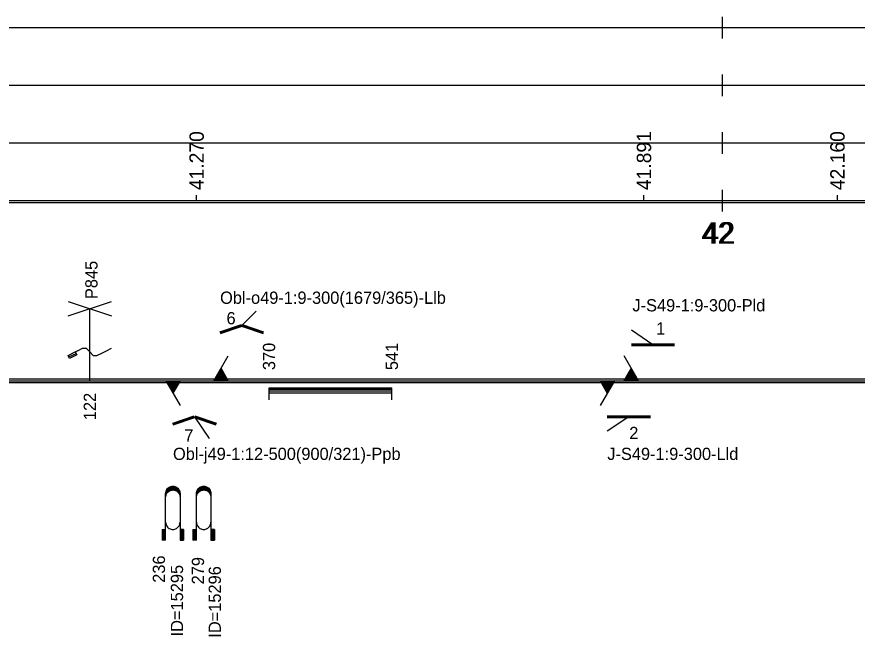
# Model space of a CAD drawing. Extents: x 2 to 10148, y 0 to 380.
# Drawn here: x 4402.6 to 4519.3, y 89.6 to 175.5 of the extents above; entities that cross this region are included whole.
import ezdxf

# ---------------------------------------------------------------- set-up
doc = ezdxf.new("R2010")
doc.units = 0
for name, color, linetype in [('CARA_S_OBJEKTY', 7, 'Continuous'), ('L_OBJEKTY_TEXT', 7, 'Continuous'), ('L_OBJEKTY_TVAR', 7, 'Continuous'), ('OBJEKTY_TEXT', 7, 'Continuous'), ('OBJEKTY_TVAR', 7, 'Continuous'), ('RYCHL_RASTR', 7, 'Continuous'), ('RYCHL_STAN', 7, 'Continuous'), ('STANIC_ZMEN_V', 7, 'Continuous')]:
    doc.layers.add(name, color=color, linetype=linetype)

msp = doc.modelspace()

# ---------------------------------------------------------------- linework, layer by layer
at = {"layer": 'CARA_S_OBJEKTY'}
for p, q in [((4045.76, 125.25), (5128.6, 125.25)), ((4045.76, 125), (5128.6, 125)), ((4045.76, 124.75), (5128.6, 124.75))]:
    msp.add_line(p, q, dxfattribs=at)
at = {"layer": 'L_OBJEKTY_TVAR'}
for p, q in [((4437.61, 124), (4454.66, 124)), ((4437.61, 122.33), (4437.61, 124)), ((4437.61, 123.83), (4454.66, 123.83)), ((4454.66, 122.33), (4454.66, 124)), ((4437.61, 123.58), (4454.66, 123.58)), ((4437.61, 123.33), (4454.66, 123.33))]:
    msp.add_line(p, q, dxfattribs=at)
at = {"layer": 'OBJEKTY_TVAR'}
for p, q in [((4409.72, 134), (4415.72, 136)), ((4409.72, 136), (4415.72, 134)), ((4412.72, 125), (4412.72, 135)), ((4433.82, 132.67), (4435.82, 134.67)), ((4430.78, 131.79), (4433.78, 132.79)), ((4430.82, 131.67), (4433.82, 132.67)), ((4430.86, 131.55), (4433.86, 132.55)), ((4433.78, 132.55), (4436.78, 131.55)), ((4433.82, 132.67), (4436.82, 131.67)), ((4433.86, 132.79), (4436.86, 131.79)), ((4490.91, 130), (4487.91, 132)), ((4411.22, 129.25), (4411.72, 129.5)), ((4411.72, 129.5), (4412.22, 129.5)), ((4412.22, 129.5), (4412.72, 129)), ((4415.05, 129.17), (4415.72, 129.5)), ((4487.91, 130.12), (4493.91, 130.12)), ((4487.91, 130), (4493.91, 130)), ((4487.91, 129.88), (4493.91, 129.88)), ((4409.72, 128.5), (4410.72, 129)), ((4409.92, 128.1), (4409.72, 128.5)), ((4409.82, 128.3), (4410.82, 128.8)), ((4410.92, 128.6), (4409.92, 128.1)), ((4410.72, 129), (4411.22, 129.25)), ((4410.72, 129), (4410.92, 128.6)), ((4412.72, 129), (4413.22, 128.5)), ((4413.22, 128.5), (4413.72, 128.5)), ((4413.72, 128.5), (4414.39, 128.83)), ((4414.39, 128.83), (4415.05, 129.17)), ((4429.95, 125), (4431.95, 128.46)), ((4488.91, 125), (4486.91, 128.46)), ((4431.2, 125), (4430.58, 126.08)), ((4431.35, 125), (4430.65, 126.21)), ((4431.5, 125), (4430.73, 126.34)), ((4431.65, 125), (4430.8, 126.47)), ((4431.8, 125), (4430.88, 126.6)), ((4431.95, 125), (4430.95, 126.73)), ((4486.91, 125), (4487.91, 126.73)), ((4487.06, 125), (4487.98, 126.6)), ((4487.21, 125), (4488.06, 126.47)), ((4487.36, 125), (4488.13, 126.34)), ((4487.51, 125), (4488.21, 126.21)), ((4487.66, 125), (4488.28, 126.08)), ((4423.28, 125), (4425.28, 121.54)), ((4423.48, 125), (4423.38, 124.83)), ((4423.63, 125), (4423.46, 124.7)), ((4423.78, 125), (4423.53, 124.57)), ((4423.93, 125), (4423.61, 124.44)), ((4424.08, 125), (4423.68, 124.31)), ((4424.23, 125), (4423.76, 124.18)), ((4424.38, 125), (4423.83, 124.05)), ((4424.53, 125), (4423.91, 123.92)), ((4424.68, 125), (4423.98, 123.79)), ((4424.83, 125), (4424.06, 123.66)), ((4424.98, 125), (4424.13, 123.53)), ((4425.13, 125), (4424.21, 123.4)), ((4425.28, 125), (4424.28, 123.27)), ((4430.15, 125), (4430.05, 125.17)), ((4430.3, 125), (4430.13, 125.3)), ((4430.45, 125), (4430.2, 125.43)), ((4430.6, 125), (4430.28, 125.56)), ((4430.75, 125), (4430.35, 125.69)), ((4430.9, 125), (4430.43, 125.82)), ((4431.05, 125), (4430.5, 125.95)), ((4483.57, 125), (4484.57, 123.27)), ((4485.57, 125), (4483.57, 121.54)), ((4483.72, 125), (4484.64, 123.4)), ((4483.87, 125), (4484.72, 123.53)), ((4484.02, 125), (4484.79, 123.66)), ((4484.17, 125), (4484.87, 123.79)), ((4484.32, 125), (4484.94, 123.92)), ((4484.47, 125), (4485.02, 124.05)), ((4484.62, 125), (4485.09, 124.18)), ((4484.77, 125), (4485.17, 124.31)), ((4484.92, 125), (4485.24, 124.44)), ((4485.07, 125), (4485.32, 124.57)), ((4485.22, 125), (4485.39, 124.7)), ((4485.37, 125), (4485.47, 124.83)), ((4487.81, 125), (4488.36, 125.95)), ((4487.96, 125), (4488.43, 125.82)), ((4488.11, 125), (4488.51, 125.69)), ((4488.26, 125), (4488.58, 125.56)), ((4488.41, 125), (4488.66, 125.43)), ((4488.56, 125), (4488.73, 125.3)), ((4488.71, 125), (4488.81, 125.17)), ((4424.24, 119.12), (4427.24, 120.12)), ((4424.28, 119), (4427.28, 120)), ((4424.32, 118.88), (4427.32, 119.88)), ((4427.24, 119.88), (4430.24, 118.88)), ((4427.28, 120), (4430.28, 119)), ((4427.28, 120), (4429.28, 117)), ((4427.32, 120.12), (4430.32, 119.12)), ((4484.57, 120.12), (4490.57, 120.12)), ((4484.57, 120), (4490.57, 120)), ((4487.57, 120), (4484.57, 118)), ((4484.57, 119.88), (4490.57, 119.88)), ((4423.27, 109.51), (4423.31, 109.67)), ((4423.31, 109.67), (4423.37, 109.81)), ((4423.32, 109.71), (4423.77, 109.71)), ((4423.34, 109.76), (4423.88, 109.76)), ((4423.37, 109.81), (4423.43, 109.92)), ((4423.37, 109.81), (4424.03, 109.81)), ((4423.39, 109.86), (4425.13, 109.86)), ((4423.42, 109.91), (4425.1, 109.91)), ((4423.43, 109.92), (4423.52, 110.04)), ((4423.46, 109.96), (4425.06, 109.96)), ((4423.5, 110.01), (4425.02, 110.01)), ((4423.52, 110.04), (4423.61, 110.12)), ((4423.55, 110.06), (4424.97, 110.06)), ((4423.6, 110.11), (4424.92, 110.11)), ((4423.61, 110.12), (4423.74, 110.21)), ((4423.61, 109.6), (4423.74, 109.69)), ((4423.66, 110.16), (4424.86, 110.16)), ((4423.73, 110.21), (4424.79, 110.21)), ((4423.74, 110.21), (4423.87, 110.28)), ((4423.74, 109.69), (4423.87, 109.76)), ((4423.82, 110.26), (4424.7, 110.26)), ((4423.87, 110.28), (4423.9, 110.29)), ((4423.87, 109.76), (4423.9, 109.77)), ((4423.9, 110.29), (4424.02, 110.33)), ((4423.9, 109.77), (4424.02, 109.81)), ((4423.95, 110.31), (4424.57, 110.31)), ((4424.02, 110.33), (4424.16, 110.35)), ((4424.02, 109.81), (4424.16, 109.83)), ((4424.16, 110.35), (4424.27, 110.36)), ((4424.16, 109.83), (4424.27, 109.84)), ((4424.27, 110.36), (4424.4, 110.35)), ((4424.27, 109.84), (4424.4, 109.83)), ((4424.4, 110.35), (4424.53, 110.32)), ((4424.4, 109.83), (4424.53, 109.8)), ((4424.49, 109.81), (4425.15, 109.81)), ((4424.53, 110.32), (4424.64, 110.29)), ((4424.53, 109.8), (4424.64, 109.76)), ((4424.64, 110.29), (4424.75, 110.23)), ((4424.64, 109.76), (4424.75, 109.71)), ((4424.64, 109.76), (4425.18, 109.76)), ((4424.75, 110.23), (4424.82, 110.18)), ((4424.75, 109.71), (4425.2, 109.71)), ((4424.75, 109.71), (4424.82, 109.66)), ((4424.82, 110.18), (4424.97, 110.07)), ((4424.97, 110.07), (4425.05, 109.97)), ((4425.05, 109.97), (4425.14, 109.84)), ((4425.14, 109.84), (4425.18, 109.75)), ((4425.18, 109.75), (4425.22, 109.63)), ((4427.55, 109.51), (4427.59, 109.67)), ((4427.59, 109.67), (4427.65, 109.81)), ((4427.6, 109.71), (4428.05, 109.71)), ((4427.62, 109.76), (4428.16, 109.76)), ((4427.65, 109.81), (4427.71, 109.92)), ((4427.65, 109.81), (4428.31, 109.81)), ((4427.67, 109.86), (4429.41, 109.86)), ((4427.7, 109.91), (4429.38, 109.91)), ((4427.71, 109.92), (4427.8, 110.04)), ((4427.74, 109.96), (4429.34, 109.96)), ((4427.78, 110.01), (4429.3, 110.01)), ((4427.8, 110.04), (4427.89, 110.12)), ((4427.83, 110.06), (4429.25, 110.06)), ((4427.88, 110.11), (4429.2, 110.11)), ((4427.89, 110.12), (4428.02, 110.21)), ((4427.89, 109.6), (4428.02, 109.69)), ((4427.94, 110.16), (4429.14, 110.16)), ((4428.01, 110.21), (4429.07, 110.21)), ((4428.02, 110.21), (4428.15, 110.28)), ((4428.02, 109.69), (4428.15, 109.76)), ((4428.1, 110.26), (4428.98, 110.26)), ((4428.15, 110.28), (4428.18, 110.29)), ((4428.15, 109.76), (4428.18, 109.77)), ((4428.18, 110.29), (4428.3, 110.33)), ((4428.18, 109.77), (4428.3, 109.81)), ((4428.23, 110.31), (4428.85, 110.31)), ((4428.3, 110.33), (4428.44, 110.35)), ((4428.3, 109.81), (4428.44, 109.83)), ((4428.44, 110.35), (4428.55, 110.36)), ((4428.44, 109.83), (4428.55, 109.84)), ((4428.55, 110.36), (4428.68, 110.35)), ((4428.55, 109.84), (4428.68, 109.83)), ((4428.68, 110.35), (4428.81, 110.32)), ((4428.68, 109.83), (4428.81, 109.8)), ((4428.77, 109.81), (4429.43, 109.81)), ((4428.81, 110.32), (4428.92, 110.29)), ((4428.81, 109.8), (4428.92, 109.76)), ((4428.92, 110.29), (4429.03, 110.23)), ((4428.92, 109.76), (4429.03, 109.71)), ((4428.92, 109.76), (4429.46, 109.76)), ((4429.03, 110.23), (4429.1, 110.18)), ((4429.03, 109.71), (4429.48, 109.71)), ((4429.03, 109.71), (4429.1, 109.66)), ((4429.1, 110.18), (4429.25, 110.07)), ((4429.25, 110.07), (4429.33, 109.97)), ((4429.33, 109.97), (4429.42, 109.84)), ((4429.42, 109.84), (4429.46, 109.75)), ((4429.46, 109.75), (4429.5, 109.63)), ((4423.26, 109.36), (4423.27, 109.51)), ((4423.26, 109.41), (4423.44, 109.41)), ((4423.26, 102.86), (4423.26, 109.36)), ((4423.26, 109.36), (4423.41, 109.36)), ((4423.26, 109.31), (4423.38, 109.31)), ((4423.26, 109.26), (4423.35, 109.26)), ((4423.26, 109.21), (4423.33, 109.21)), ((4423.26, 109.16), (4423.31, 109.16)), ((4423.26, 109.11), (4423.3, 109.11)), ((4423.26, 109.06), (4423.29, 109.06)), ((4423.26, 109.01), (4423.28, 109.01)), ((4423.26, 108.84), (4423.27, 108.99)), ((4423.26, 108.96), (4423.27, 108.96)), ((4423.27, 109.51), (4423.52, 109.51)), ((4423.27, 109.46), (4423.48, 109.46)), ((4423.27, 108.99), (4423.31, 109.14)), ((4423.28, 109.56), (4423.57, 109.56)), ((4423.29, 109.61), (4423.63, 109.61)), ((4423.31, 109.66), (4423.69, 109.66)), ((4423.31, 109.14), (4423.37, 109.29)), ((4423.37, 109.29), (4423.43, 109.39)), ((4423.43, 109.39), (4423.52, 109.51)), ((4423.52, 109.51), (4423.61, 109.6)), ((4424.82, 109.66), (4424.97, 109.54)), ((4424.83, 109.66), (4425.21, 109.66)), ((4424.89, 109.61), (4425.23, 109.61)), ((4424.95, 109.56), (4425.24, 109.56)), ((4424.97, 109.54), (4425.05, 109.45)), ((4425, 109.51), (4425.25, 109.51)), ((4425.04, 109.46), (4425.25, 109.46)), ((4425.05, 109.45), (4425.14, 109.32)), ((4425.08, 109.41), (4425.26, 109.41)), ((4425.11, 109.36), (4425.26, 109.36)), ((4425.14, 109.32), (4425.18, 109.23)), ((4425.14, 109.31), (4425.26, 109.31)), ((4425.17, 109.26), (4425.26, 109.26)), ((4425.18, 109.23), (4425.22, 109.1)), ((4425.19, 109.21), (4425.26, 109.21)), ((4425.21, 109.16), (4425.26, 109.16)), ((4425.22, 109.63), (4425.25, 109.51)), ((4425.22, 109.11), (4425.26, 109.11)), ((4425.22, 109.1), (4425.25, 108.99)), ((4425.23, 109.06), (4425.26, 109.06)), ((4425.24, 109.01), (4425.26, 109.01)), ((4425.25, 109.51), (4425.26, 109.42)), ((4425.25, 108.99), (4425.26, 108.89)), ((4425.25, 108.96), (4425.26, 108.96)), ((4425.26, 109.42), (4425.26, 109.36)), ((4425.26, 109.36), (4425.26, 102.86)), ((4425.26, 108.89), (4425.26, 108.84)), ((4427.54, 109.36), (4427.55, 109.51)), ((4427.54, 109.41), (4427.72, 109.41)), ((4427.54, 102.86), (4427.54, 109.36)), ((4427.54, 109.36), (4427.69, 109.36)), ((4427.54, 109.31), (4427.66, 109.31)), ((4427.54, 109.26), (4427.63, 109.26)), ((4427.54, 109.21), (4427.61, 109.21)), ((4427.54, 109.16), (4427.59, 109.16)), ((4427.54, 109.11), (4427.58, 109.11)), ((4427.54, 109.06), (4427.57, 109.06)), ((4427.54, 109.01), (4427.56, 109.01)), ((4427.54, 108.84), (4427.55, 108.99)), ((4427.54, 108.96), (4427.55, 108.96)), ((4427.55, 109.51), (4427.8, 109.51)), ((4427.55, 109.46), (4427.76, 109.46)), ((4427.55, 108.99), (4427.59, 109.14)), ((4427.56, 109.56), (4427.85, 109.56)), ((4427.57, 109.61), (4427.91, 109.61)), ((4427.59, 109.66), (4427.97, 109.66)), ((4427.59, 109.14), (4427.65, 109.29)), ((4427.65, 109.29), (4427.71, 109.39)), ((4427.71, 109.39), (4427.8, 109.51)), ((4427.8, 109.51), (4427.89, 109.6)), ((4429.1, 109.66), (4429.25, 109.54)), ((4429.11, 109.66), (4429.49, 109.66)), ((4429.17, 109.61), (4429.51, 109.61)), ((4429.23, 109.56), (4429.52, 109.56)), ((4429.25, 109.54), (4429.33, 109.45)), ((4429.28, 109.51), (4429.53, 109.51)), ((4429.32, 109.46), (4429.53, 109.46)), ((4429.33, 109.45), (4429.42, 109.32)), ((4429.36, 109.41), (4429.54, 109.41)), ((4429.39, 109.36), (4429.54, 109.36)), ((4429.42, 109.32), (4429.46, 109.23)), ((4429.42, 109.31), (4429.54, 109.31)), ((4429.45, 109.26), (4429.54, 109.26)), ((4429.46, 109.23), (4429.5, 109.1)), ((4429.47, 109.21), (4429.54, 109.21)), ((4429.49, 109.16), (4429.54, 109.16)), ((4429.5, 109.63), (4429.53, 109.51)), ((4429.5, 109.11), (4429.54, 109.11)), ((4429.5, 109.1), (4429.53, 108.99)), ((4429.51, 109.06), (4429.54, 109.06)), ((4429.52, 109.01), (4429.54, 109.01)), ((4429.53, 109.51), (4429.54, 109.42)), ((4429.53, 108.99), (4429.54, 108.89)), ((4429.53, 108.96), (4429.54, 108.96)), ((4429.54, 109.42), (4429.54, 109.36)), ((4429.54, 109.36), (4429.54, 102.86)), ((4429.54, 108.89), (4429.54, 108.84)), ((4423.26, 105.36), (4423.27, 105.21)), ((4423.27, 105.21), (4423.31, 105.06)), ((4423.31, 105.06), (4423.37, 104.91)), ((4425.18, 104.97), (4425.22, 105.1)), ((4425.22, 105.1), (4425.25, 105.21)), ((4425.25, 105.21), (4425.26, 105.31)), ((4425.26, 105.31), (4425.26, 105.36)), ((4427.54, 105.36), (4427.55, 105.21)), ((4427.55, 105.21), (4427.59, 105.06)), ((4427.59, 105.06), (4427.65, 104.91)), ((4429.46, 104.97), (4429.5, 105.1)), ((4429.5, 105.1), (4429.53, 105.21)), ((4429.53, 105.21), (4429.54, 105.31)), ((4429.54, 105.31), (4429.54, 105.36)), ((4422.76, 104.36), (4423.26, 104.36)), ((4422.76, 104.36), (4422.76, 102.86)), ((4422.81, 104.36), (4422.81, 102.86)), ((4422.86, 104.36), (4422.86, 102.86)), ((4422.91, 104.36), (4422.91, 102.86)), ((4422.96, 104.36), (4422.96, 102.86)), ((4423.01, 104.36), (4423.01, 102.86)), ((4423.06, 104.36), (4423.06, 102.86)), ((4423.11, 104.36), (4423.11, 102.86)), ((4423.16, 104.36), (4423.16, 102.86)), ((4423.21, 104.36), (4423.21, 102.86)), ((4423.37, 104.91), (4423.43, 104.81)), ((4423.43, 104.81), (4423.52, 104.69)), ((4423.52, 104.69), (4423.61, 104.6)), ((4423.61, 104.6), (4423.74, 104.51)), ((4423.74, 104.51), (4423.87, 104.44)), ((4423.87, 104.44), (4423.9, 104.43)), ((4423.9, 104.43), (4424.02, 104.39)), ((4424.02, 104.39), (4424.16, 104.37)), ((4424.16, 104.37), (4424.27, 104.36)), ((4424.27, 104.36), (4424.4, 104.37)), ((4424.4, 104.37), (4424.53, 104.4)), ((4424.53, 104.4), (4424.64, 104.44)), ((4424.64, 104.44), (4424.75, 104.49)), ((4424.75, 104.49), (4424.82, 104.54)), ((4424.82, 104.54), (4424.97, 104.66)), ((4424.97, 104.66), (4425.05, 104.76)), ((4425.05, 104.76), (4425.14, 104.88)), ((4425.14, 104.88), (4425.18, 104.97)), ((4425.76, 104.36), (4425.26, 104.36)), ((4425.31, 104.36), (4425.31, 102.86)), ((4425.36, 104.36), (4425.36, 102.86)), ((4425.41, 104.36), (4425.41, 102.86)), ((4425.46, 104.36), (4425.46, 102.86)), ((4425.51, 104.36), (4425.51, 102.86)), ((4425.56, 104.36), (4425.56, 102.86)), ((4425.61, 104.36), (4425.61, 102.86)), ((4425.66, 104.36), (4425.66, 102.86)), ((4425.71, 104.36), (4425.71, 102.86)), ((4425.76, 104.36), (4425.76, 102.86)), ((4427.04, 104.36), (4427.54, 104.36)), ((4427.04, 104.36), (4427.04, 102.86)), ((4427.09, 104.36), (4427.09, 102.86)), ((4427.14, 104.36), (4427.14, 102.86)), ((4427.19, 104.36), (4427.19, 102.86)), ((4427.24, 104.36), (4427.24, 102.86)), ((4427.29, 104.36), (4427.29, 102.86)), ((4427.34, 104.36), (4427.34, 102.86)), ((4427.39, 104.36), (4427.39, 102.86)), ((4427.44, 104.36), (4427.44, 102.86)), ((4427.49, 104.36), (4427.49, 102.86)), ((4427.65, 104.91), (4427.71, 104.81)), ((4427.71, 104.81), (4427.8, 104.69)), ((4427.8, 104.69), (4427.89, 104.6)), ((4427.89, 104.6), (4428.02, 104.51)), ((4428.02, 104.51), (4428.15, 104.44)), ((4428.15, 104.44), (4428.18, 104.43)), ((4428.18, 104.43), (4428.3, 104.39)), ((4428.3, 104.39), (4428.44, 104.37)), ((4428.44, 104.37), (4428.55, 104.36)), ((4428.55, 104.36), (4428.68, 104.37)), ((4428.68, 104.37), (4428.81, 104.4)), ((4428.81, 104.4), (4428.92, 104.44)), ((4428.92, 104.44), (4429.03, 104.49)), ((4429.03, 104.49), (4429.1, 104.54)), ((4429.1, 104.54), (4429.25, 104.66)), ((4429.25, 104.66), (4429.33, 104.76)), ((4429.33, 104.76), (4429.42, 104.88)), ((4429.42, 104.88), (4429.46, 104.97)), ((4430.04, 104.36), (4429.54, 104.36)), ((4429.59, 104.36), (4429.59, 102.86)), ((4429.64, 104.36), (4429.64, 102.86)), ((4429.69, 104.36), (4429.69, 102.86)), ((4429.74, 104.36), (4429.74, 102.86)), ((4429.79, 104.36), (4429.79, 102.86)), ((4429.84, 104.36), (4429.84, 102.86)), ((4429.89, 104.36), (4429.89, 102.86)), ((4429.94, 104.36), (4429.94, 102.86)), ((4429.99, 104.36), (4429.99, 102.86)), ((4430.04, 104.36), (4430.04, 102.86)), ((4423.26, 102.86), (4422.76, 102.86)), ((4425.26, 102.86), (4425.76, 102.86)), ((4427.54, 102.86), (4427.04, 102.86)), ((4429.54, 102.86), (4430.04, 102.86))]:
    msp.add_line(p, q, dxfattribs=at)
at = {"layer": 'RYCHL_RASTR'}
for p, q in [((4500.57, 172.5), (4500.57, 175.5)), ((4041.64, 174), (5128.26, 174)), ((4500.57, 164.5), (4500.57, 167.5)), ((4041.69, 166), (5128.25, 166)), ((4500.57, 156.5), (4500.57, 159.5)), ((4041.65, 158), (5128.24, 158)), ((4500.57, 148.5), (4500.57, 151.5)), ((4045.76, 150), (5128.6, 150)), ((4045.76, 149.75), (5128.6, 149.75))]:
    msp.add_line(p, q, dxfattribs=at)
at = {"layer": 'STANIC_ZMEN_V'}
for p, q in [((4427.56, 150), (4427.56, 150.75)), ((4489.66, 150), (4489.66, 150.75)), ((4516.52, 150), (4516.52, 150.75))]:
    msp.add_line(p, q, dxfattribs=at)

# ---------------------------------------------------------------- texts
at = {"layer": 'L_OBJEKTY_TEXT'}
for s, p in [('370', (4438.46, 126.47)), ('541', (4455.51, 126.47))]:
    msp.add_text(s, height=1.7, rotation=90, dxfattribs=at).set_placement(p)
at = {"layer": 'OBJEKTY_TEXT'}
for s, p in [('P845', (4413.8, 136.33)), ('122', (4413.58, 119.53)), ('236', (4423.17, 96.96)), ('279', (4428.59, 96.74)), ('ID=15295', (4425.68, 89.52)), ('ID=15296', (4430.93, 89.34))]:
    msp.add_text(s, height=1.7, rotation=90, dxfattribs=at).set_placement(p)
for s, p in [('Obl-o49-1:9-300(1679/365)-Llb', (4430.82, 135.67)), ('J-S49-1:9-300-Pld', (4488.06, 134.62)), ('6', (4431.71, 132.83)), ('1', (4491.34, 131.4)), ('7', (4425.85, 116.54)), ('2', (4487.62, 116.9)), ('Obl-j49-1:12-500(900/321)-Ppb', (4424.28, 114)), ('J-S49-1:9-300-Lld', (4484.57, 114))]:
    msp.add_text(s, height=1.7, dxfattribs=at).set_placement(p)
at = {"layer": 'RYCHL_STAN'}
for p in [(4497.63, 144), (4497.88, 144)]:
    msp.add_text('42', height=3, dxfattribs=at).set_placement(p)
at = {"layer": 'STANIC_ZMEN_V'}
for s, p in [('41.270', (4428.56, 151.45)), ('41.891', (4490.66, 151.45)), ('42.160', (4517.52, 151.45))]:
    msp.add_text(s, height=2, rotation=90, dxfattribs=at).set_placement(p)

doc.saveas('drawing.dxf')
